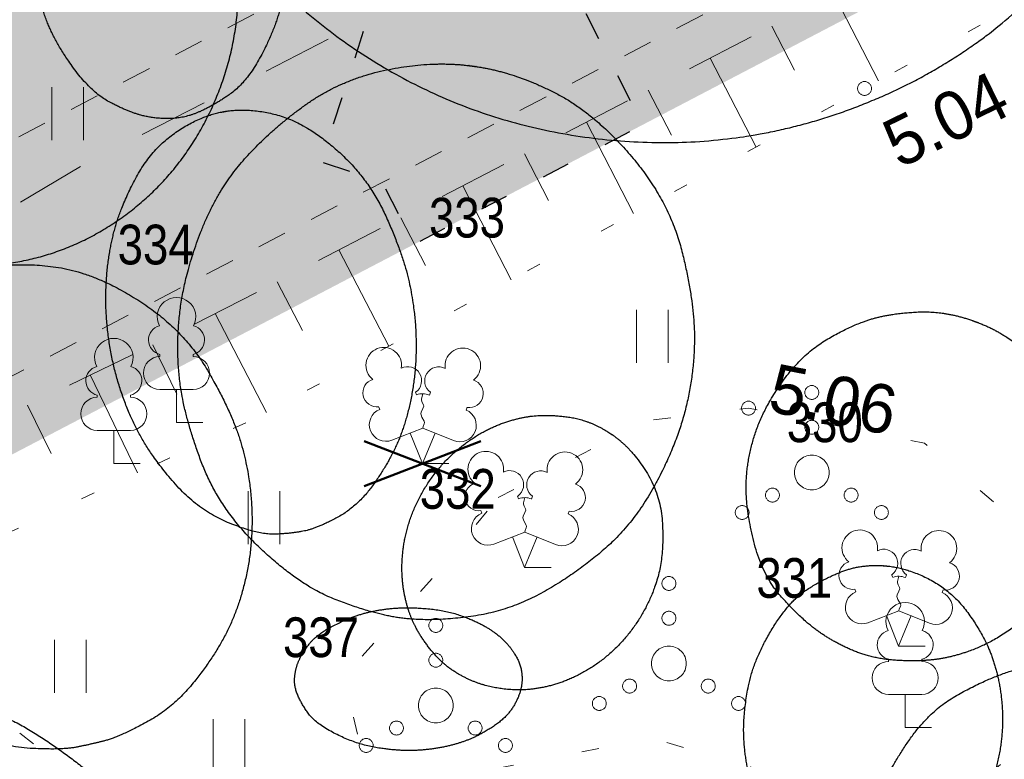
# Model space of a CAD drawing. Header units: metres. Extents: x 538891 to 1080079, y 6588829 to 13178720.
# Tile 404 of 656: x 539953 to 539967, y 6589124 to 6589135. Entities that reach past the tile are written whole.
import ezdxf

# ---------------------------------------------------------------- set-up
doc = ezdxf.new("R2010")
doc.units = ezdxf.units.M
doc.header["$LTSCALE"] = 0.4
for name, pattern in [('Kaitsepiire', [2.5, 1, -1.5]), ('KOLVIK', [3.125, 0.625, -2.5]), ('KRUUSKILL', [5, 2.5, -2.5]), ('NOLVAALL', [3, 0.5, -2.5]), ('VW-01 Short Dashed', [2.116125, 1.058062, -1.058062])]:
    doc.linetypes.add(name, pattern=pattern)
for name, color, linetype in [('DENDRO', 7, 'Continuous'), ('GEO', 7, 'Continuous'), ('KINO_PINNAKATTED 2', 7, 'Continuous'), ('KINO_TAIMESTIK', 7, 'Continuous'), ('KINO_VÄIKEEHITISED', 7, 'Continuous'), ('TEED. LIIKLUS JA TEERAJATISED', 7, 'Continuous')]:
    doc.layers.add(name, color=color, linetype=linetype)
doc.styles.add('Arial Narrow', font='ARIALN.TTF')
doc.styles.add('HK Explorer Book', font='txt')

# ---------------------------------------------------------------- blocks, each defined once
blk = doc.blocks.new('Landscape Area-221')
at = {"linetype": 'Continuous', "lineweight": 0}
blk.add_hatch(color=254, dxfattribs=at).paths.add_polyline_path([(0, 0), (-0.273, 0.522), (-0.882, 0.668), (-131.852, -67.839), (-131.389, -68.725), (0, 0)])
blk = doc.blocks.new('likvid')
at = {"color": 12, "linetype": 'Continuous', "lineweight": 50, "true_color": 0xcc0000}
for p, q in [((-0.84, 0.324), (0.84, -0.324)), ((0.84, 0.324), (-0.84, -0.324))]:
    blk.add_line(p, q, dxfattribs=at)
blk = doc.blocks.new('LEHTP1')
at = {"color": 252, "linetype": 'Continuous', "lineweight": 9, "true_color": 0x888888}
for p, q in [((-0.48, 1.96), (-0.48, 1.9)), ((0.48, 1.96), (0.48, 1.9)), ((0.48, 0.95), (-0.48, 0.95)), ((0, 0), (0, 0.95)), ((0.76, 0), (0, 0))]:
    blk.add_line(p, q, dxfattribs=at)
for centre, radius, start, end in [((0, 3.04), 0.554, 332.5799, 207.4201), ((-0.38, 2.375), 0.425, 105.2441, 257.079), ((0.38, 2.375), 0.425, 282.921, 74.7559), ((-0.475, 1.425), 0.475, 90, 270), ((0.475, 1.425), 0.475, 270, 90)]:
    blk.add_arc(centre, radius, start, end, dxfattribs=at)
blk = doc.blocks.new('LEHTP2')
at = {"color": 252, "linetype": 'Continuous', "lineweight": 9, "true_color": 0x888888}
for p, q in [((-0.17, 1.98), (-0.2, 2.05)), ((0.2, 1.97), (0.23, 2.05)), ((-1.23, 1.56), (-1.26, 1.64)), ((1.25, 1.54), (1.28, 1.62)), ((-0.88, 0.67), (0.01, 1.02)), ((0, 0), (-0.35, 0.88)), ((0, 0), (0.36, 0.88)), ((0.01, 1.02), (0.89, 0.66)), ((0.76, 0), (0, 0))]:
    blk.add_line(p, q, dxfattribs=at)
at = {"color": 252, "linetype": 'Continuous', "lineweight": 9, "true_color": 0x888888, "flags": 128}
blk.add_lwpolyline([(0.01, 2.01), (-0.03, 1.86), (-0.03, 1.82), (-0.01, 1.76), (0.03, 1.69), (0.04, 1.65), (0.01, 1.58), (-0.04, 1.48), (-0.05, 1.43), (-0.04, 1.4), (-0.02, 1.34), (0.05, 1.22), (0.06, 1.18), (0.05, 1.14), (0.02, 1.07), (0.01, 1.02)], dxfattribs=at)
at = {"color": 252, "linetype": 'Continuous', "lineweight": 9, "true_color": 0x888888}
for centre, radius, start, end in [((-1.114, 2.828), 0.512, 111.5027, 232.5173), ((-1.114, 2.828), 0.512, 350.4856, 111.5002), ((1.158, 2.811), 0.512, 67.6168, 188.6314), ((1.158, 2.811), 0.512, 306.5997, 67.6143), ((-0.429, 2.384), 0.403, 305.1345, 116.705), ((0.465, 2.377), 0.403, 62.412, 233.9825), ((-1.312, 2.036), 0.403, 106.2979, 277.8684), ((1.344, 2.015), 0.403, 261.2486, 72.8191), ((0.008, 1.535), 0.475, 66.7655, 111.5015), ((-1.053, 1.117), 0.475, 111.5014, 291.5004), ((1.07, 1.101), 0.475, 247.6166, 67.6155)]:
    blk.add_arc(centre, radius, start, end, dxfattribs=at)
blk = doc.blocks.new('VQSA')
at = {"color": 7, "linetype": 'Continuous', "lineweight": 9, "flags": 128}
for points in [[(0.2, 2.3), (0.199, 2.28), (0.196, 2.261), (0.191, 2.242), (0.185, 2.223), (0.176, 2.206), (0.166, 2.189), (0.155, 2.173), (0.141, 2.159), (0.127, 2.145), (0.111, 2.134), (0.094, 2.124), (0.077, 2.115), (0.058, 2.109), (0.039, 2.104), (0.02, 2.101), (0, 2.1), (-0.02, 2.101), (-0.039, 2.104), (-0.058, 2.109), (-0.077, 2.115), (-0.094, 2.124), (-0.111, 2.134), (-0.127, 2.145), (-0.141, 2.159), (-0.155, 2.173), (-0.166, 2.189), (-0.176, 2.206), (-0.185, 2.223), (-0.191, 2.242), (-0.196, 2.261), (-0.199, 2.28), (-0.2, 2.3), (-0.199, 2.32), (-0.196, 2.339), (-0.191, 2.358), (-0.185, 2.377), (-0.176, 2.394), (-0.166, 2.411), (-0.155, 2.427), (-0.141, 2.441), (-0.127, 2.455), (-0.111, 2.466), (-0.094, 2.476), (-0.077, 2.485), (-0.058, 2.491), (-0.039, 2.496), (-0.02, 2.499), (0, 2.5), (0.02, 2.499), (0.039, 2.496), (0.058, 2.491), (0.077, 2.485), (0.094, 2.476), (0.111, 2.466), (0.127, 2.455), (0.141, 2.441), (0.155, 2.427), (0.166, 2.411), (0.176, 2.394), (0.185, 2.377), (0.191, 2.358), (0.196, 2.339), (0.199, 2.32)], [(0.2, 1.3), (0.199, 1.28), (0.196, 1.261), (0.191, 1.242), (0.185, 1.223), (0.176, 1.206), (0.166, 1.189), (0.155, 1.173), (0.141, 1.159), (0.127, 1.145), (0.111, 1.134), (0.094, 1.124), (0.077, 1.115), (0.058, 1.109), (0.039, 1.104), (0.02, 1.101), (0, 1.1), (-0.02, 1.101), (-0.039, 1.104), (-0.058, 1.109), (-0.077, 1.115), (-0.094, 1.124), (-0.111, 1.134), (-0.127, 1.145), (-0.141, 1.159), (-0.155, 1.173), (-0.166, 1.189), (-0.176, 1.206), (-0.185, 1.223), (-0.191, 1.242), (-0.196, 1.261), (-0.199, 1.28), (-0.2, 1.3), (-0.199, 1.32), (-0.196, 1.339), (-0.191, 1.358), (-0.185, 1.377), (-0.176, 1.394), (-0.166, 1.411), (-0.155, 1.427), (-0.141, 1.441), (-0.127, 1.455), (-0.111, 1.466), (-0.094, 1.476), (-0.077, 1.485), (-0.058, 1.491), (-0.039, 1.496), (-0.02, 1.499), (0, 1.5), (0.02, 1.499), (0.039, 1.496), (0.058, 1.491), (0.077, 1.485), (0.094, 1.476), (0.111, 1.466), (0.127, 1.455), (0.141, 1.441), (0.155, 1.427), (0.166, 1.411), (0.176, 1.394), (0.185, 1.377), (0.191, 1.358), (0.196, 1.339), (0.199, 1.32)], [(0.5, 0), (0.498, -0.049), (0.49, -0.098), (0.478, -0.145), (0.462, -0.191), (0.441, -0.236), (0.416, -0.278), (0.387, -0.317), (0.354, -0.354), (0.317, -0.387), (0.278, -0.416), (0.236, -0.441), (0.191, -0.462), (0.145, -0.478), (0.098, -0.49), (0.049, -0.498), (0, -0.5), (-0.049, -0.498), (-0.098, -0.49), (-0.145, -0.478), (-0.191, -0.462), (-0.236, -0.441), (-0.278, -0.416), (-0.317, -0.387), (-0.354, -0.354), (-0.387, -0.317), (-0.416, -0.278), (-0.441, -0.236), (-0.462, -0.191), (-0.478, -0.145), (-0.49, -0.098), (-0.498, -0.049), (-0.5, 0), (-0.498, 0.049), (-0.49, 0.098), (-0.478, 0.145), (-0.462, 0.191), (-0.441, 0.236), (-0.416, 0.278), (-0.387, 0.317), (-0.354, 0.354), (-0.317, 0.387), (-0.278, 0.416), (-0.236, 0.441), (-0.191, 0.462), (-0.145, 0.478), (-0.098, 0.49), (-0.049, 0.498), (0, 0.5), (0.049, 0.498), (0.098, 0.49), (0.145, 0.478), (0.191, 0.462), (0.236, 0.441), (0.278, 0.416), (0.317, 0.387), (0.354, 0.354), (0.387, 0.317), (0.416, 0.278), (0.441, 0.236), (0.462, 0.191), (0.478, 0.145), (0.49, 0.098), (0.498, 0.049)], [(-0.93, -0.65), (-0.931, -0.67), (-0.934, -0.689), (-0.939, -0.708), (-0.945, -0.727), (-0.954, -0.744), (-0.964, -0.761), (-0.975, -0.777), (-0.989, -0.791), (-1.003, -0.805), (-1.019, -0.816), (-1.036, -0.826), (-1.053, -0.835), (-1.072, -0.841), (-1.091, -0.846), (-1.11, -0.849), (-1.13, -0.85), (-1.15, -0.849), (-1.169, -0.846), (-1.188, -0.841), (-1.207, -0.835), (-1.224, -0.826), (-1.241, -0.816), (-1.257, -0.805), (-1.271, -0.791), (-1.285, -0.777), (-1.296, -0.761), (-1.306, -0.744), (-1.315, -0.727), (-1.321, -0.708), (-1.326, -0.689), (-1.329, -0.67), (-1.33, -0.65), (-1.329, -0.63), (-1.326, -0.611), (-1.321, -0.592), (-1.315, -0.573), (-1.306, -0.556), (-1.296, -0.539), (-1.285, -0.523), (-1.271, -0.509), (-1.257, -0.495), (-1.241, -0.484), (-1.224, -0.474), (-1.207, -0.465), (-1.188, -0.459), (-1.169, -0.454), (-1.15, -0.451), (-1.13, -0.45), (-1.11, -0.451), (-1.091, -0.454), (-1.072, -0.459), (-1.053, -0.465), (-1.036, -0.474), (-1.019, -0.484), (-1.003, -0.495), (-0.989, -0.509), (-0.975, -0.523), (-0.964, -0.539), (-0.954, -0.556), (-0.945, -0.573), (-0.939, -0.592), (-0.934, -0.611), (-0.931, -0.63)], [(1.33, -0.65), (1.329, -0.67), (1.326, -0.689), (1.321, -0.708), (1.315, -0.727), (1.306, -0.744), (1.296, -0.761), (1.285, -0.777), (1.271, -0.791), (1.257, -0.805), (1.241, -0.816), (1.224, -0.826), (1.207, -0.835), (1.188, -0.841), (1.169, -0.846), (1.15, -0.849), (1.13, -0.85), (1.11, -0.849), (1.091, -0.846), (1.072, -0.841), (1.053, -0.835), (1.036, -0.826), (1.019, -0.816), (1.003, -0.805), (0.989, -0.791), (0.975, -0.777), (0.964, -0.761), (0.954, -0.744), (0.945, -0.727), (0.939, -0.708), (0.934, -0.689), (0.931, -0.67), (0.93, -0.65), (0.931, -0.63), (0.934, -0.611), (0.939, -0.592), (0.945, -0.573), (0.954, -0.556), (0.964, -0.539), (0.975, -0.523), (0.989, -0.509), (1.003, -0.495), (1.019, -0.484), (1.036, -0.474), (1.053, -0.465), (1.072, -0.459), (1.091, -0.454), (1.11, -0.451), (1.13, -0.45), (1.15, -0.451), (1.169, -0.454), (1.188, -0.459), (1.207, -0.465), (1.224, -0.474), (1.241, -0.484), (1.257, -0.495), (1.271, -0.509), (1.285, -0.523), (1.296, -0.539), (1.306, -0.556), (1.315, -0.573), (1.321, -0.592), (1.326, -0.611), (1.329, -0.63)], [(-1.8, -1.15), (-1.801, -1.17), (-1.804, -1.189), (-1.809, -1.208), (-1.815, -1.227), (-1.824, -1.244), (-1.834, -1.261), (-1.845, -1.277), (-1.859, -1.291), (-1.873, -1.305), (-1.889, -1.316), (-1.906, -1.326), (-1.923, -1.335), (-1.942, -1.341), (-1.961, -1.346), (-1.98, -1.349), (-2, -1.35), (-2.02, -1.349), (-2.039, -1.346), (-2.058, -1.341), (-2.077, -1.335), (-2.094, -1.326), (-2.111, -1.316), (-2.127, -1.305), (-2.141, -1.291), (-2.155, -1.277), (-2.166, -1.261), (-2.176, -1.244), (-2.185, -1.227), (-2.191, -1.208), (-2.196, -1.189), (-2.199, -1.17), (-2.2, -1.15), (-2.199, -1.13), (-2.196, -1.111), (-2.191, -1.092), (-2.185, -1.073), (-2.176, -1.056), (-2.166, -1.039), (-2.155, -1.023), (-2.141, -1.009), (-2.127, -0.995), (-2.111, -0.984), (-2.094, -0.974), (-2.077, -0.965), (-2.058, -0.959), (-2.039, -0.954), (-2.02, -0.951), (-2, -0.95), (-1.98, -0.951), (-1.961, -0.954), (-1.942, -0.959), (-1.923, -0.965), (-1.906, -0.974), (-1.889, -0.984), (-1.873, -0.995), (-1.859, -1.009), (-1.845, -1.023), (-1.834, -1.039), (-1.824, -1.056), (-1.815, -1.073), (-1.809, -1.092), (-1.804, -1.111), (-1.801, -1.13)], [(2.2, -1.15), (2.199, -1.17), (2.196, -1.189), (2.191, -1.208), (2.185, -1.227), (2.176, -1.244), (2.166, -1.261), (2.155, -1.277), (2.141, -1.291), (2.127, -1.305), (2.111, -1.316), (2.094, -1.326), (2.077, -1.335), (2.058, -1.341), (2.039, -1.346), (2.02, -1.349), (2, -1.35), (1.98, -1.349), (1.961, -1.346), (1.942, -1.341), (1.923, -1.335), (1.906, -1.326), (1.889, -1.316), (1.873, -1.305), (1.859, -1.291), (1.845, -1.277), (1.834, -1.261), (1.824, -1.244), (1.815, -1.227), (1.809, -1.208), (1.804, -1.189), (1.801, -1.17), (1.8, -1.15), (1.801, -1.13), (1.804, -1.111), (1.809, -1.092), (1.815, -1.073), (1.824, -1.056), (1.834, -1.039), (1.845, -1.023), (1.859, -1.009), (1.873, -0.995), (1.889, -0.984), (1.906, -0.974), (1.923, -0.965), (1.942, -0.959), (1.961, -0.954), (1.98, -0.951), (2, -0.95), (2.02, -0.951), (2.039, -0.954), (2.058, -0.959), (2.077, -0.965), (2.094, -0.974), (2.111, -0.984), (2.127, -0.995), (2.141, -1.009), (2.155, -1.023), (2.166, -1.039), (2.176, -1.056), (2.185, -1.073), (2.191, -1.092), (2.196, -1.111), (2.199, -1.13)]]:
    blk.add_lwpolyline(points, close=True, dxfattribs=at)
blk = doc.blocks.new('HEIN')
at = {"color": 7, "linetype": 'Continuous', "lineweight": 9}
for p, q in [((-0.455, 0.761), (-0.455, -0.761)), ((0.455, 0.761), (0.455, -0.761))]:
    blk.add_line(p, q, dxfattribs=at)

msp = doc.modelspace()

# ---------------------------------------------------------------- hatches: boundary and pattern name
at = {"layer": 'KINO_PINNAKATTED 2', "linetype": 'Continuous', "lineweight": 0, "true_color": 0xdbccc4}
h = msp.add_hatch(color=254, dxfattribs=at)
h.paths.add_polyline_path([(539967.0537, 6589211.4088), (539962.2785, 6589208.9716), (539960.1138, 6589213.2128), (539960.1574, 6589213.3473), (539960.4697, 6589214.5825), (539957.6024, 6589213.1153), (539951.9214, 6589190.9537), (539951.9214, 6589190.9537), (539948.0999, 6589176.047), (539935.7422, 6589169.7397), (539935.7422, 6589169.7397), (539931.3068, 6589167.532), (539932.6288, 6589165.0519), (539947.1922, 6589172.4705), (539943.3726, 6589157.5796), (539932.7799, 6589152.1729), (539934.035, 6589149.7139), (539942.3482, 6589153.957), (539934.5152, 6589123.4149), (539912.8264, 6589112.0702), (539902.6168, 6589132.0734), (539901.5693, 6589131.5387), (539911.7845, 6589111.5252), (539898.8503, 6589104.7597), (539879.4769, 6589142.717), (539891.922, 6589149.0906), (539891.1946, 6589148.7193), (539890.5899, 6589149.9039), (539891.7748, 6589150.5087), (539892.3792, 6589149.3247), (539892.4679, 6589149.3701), (539900.9646, 6589132.7233), (539902.0122, 6589133.258), (539902.3164, 6589132.662), (539901.9667, 6589133.3471), (539932.6722, 6589149.0192), (539928.1215, 6589157.9349), (539933.2164, 6589160.5354), (539929.3159, 6589168.1774), (539930.6785, 6589168.8729), (539933.7737, 6589170.4527), (539926.6682, 6589184.3741), (539923.5728, 6589182.7942), (539928.7283, 6589172.6939), (539930.0284, 6589170.1466), (539925.2524, 6589167.7089), (539925.2978, 6589167.6198), (539920.4324, 6589165.1365), (539920.4324, 6589165.1365), (539917.2482, 6589163.5113), (539916.6628, 6589164.6579), (539910.3833, 6589161.4528), (539910.9686, 6589160.3061), (539904.5105, 6589157.0099), (539903.9258, 6589158.1569), (539894.1454, 6589153.165), (539890.8302, 6589159.6604), (539887.9627, 6589158.1968), (539891.8632, 6589150.5547), (539878.8635, 6589143.9188), (539875.59, 6589150.3324), (539874.692, 6589149.874), (539858.3249, 6589181.7138), (539870.9536, 6589188.1594), (539870.3464, 6589189.3428), (539856.8347, 6589182.4464), (539846.4252, 6589202.8212), (539859.9462, 6589209.7224), (539859.2512, 6589211.084), (539845.7366, 6589204.1706), (539823.2475, 6589248.2518), (539838.1247, 6589255.8451), (539859.9649, 6589213.0517), (539861.0759, 6589213.6249), (539839.2375, 6589256.4112), (539853.9616, 6589263.9128), (539860.1934, 6589251.703), (539861.4209, 6589252.3295), (539855.9412, 6589263.0656), (539918.3983, 6589294.9445), (539917.4891, 6589296.7252), (539909.8614, 6589292.8329), (539911.2717, 6589298.5181), (539909.7981, 6589298.5207), (539908.1735, 6589291.9714), (539857.1265, 6589265.917), (539856.3685, 6589267.4022), (539809.1504, 6589243.3021), (539810.0597, 6589241.5207), (539814.0524, 6589243.5586), (539825.8172, 6589238.7979), (539856.3911, 6589178.8962), (539857.2889, 6589179.3545), (539874.2092, 6589146.4386), (539875.0979, 6589146.8972), (539897.078, 6589103.8327), (539883.238, 6589096.5935), (539884.6809, 6589093.9634), (539900.4644, 6589102.1187), (540015.6515, 6589162.4696), (540002.6107, 6589165.5585), (540005.2683, 6589160.4235), (539958.3253, 6589135.8241), (539947.6806, 6589156.6795), (539959.0325, 6589162.4735), (539960.5288, 6589163.2373), (539960.5288, 6589163.2373), (539971.4851, 6589168.8293), (539973.2657, 6589169.7382), (539973.2657, 6589169.7382), (539984.2214, 6589175.33), (539986.0026, 6589176.2391), (539986.0026, 6589176.2391), (539994.7645, 6589180.7112), (539993.5098, 6589183.1695), (539975.9966, 6589174.2307), (539970.7504, 6589184.5092), (539988.2636, 6589193.448), (539987.659, 6589194.6326), (539971.4642, 6589186.3667), (539965.6133, 6589197.83), (539964.3841, 6589197.2024), (539970.2348, 6589185.7393), (539951.0404, 6589175.9424), (539950.7342, 6589176.5425), (539954.7971, 6589192.1738), (539954.8709, 6589192.4591), (539981.7628, 6589206.1848), (539981.1581, 6589207.3694), (539974.7897, 6589204.1189), (539972.1882, 6589209.213), (539970.5972, 6589208.401), (539969.297, 6589210.9484), (539967.7049, 6589210.1357)])
h.paths.add_polyline_path([(539908.4323, 6589141.4636), (539909.778, 6589138.8272), (539914.6437, 6589141.3106), (539913.2977, 6589143.9469)])
h.paths.add_polyline_path([(539968.1067, 6589205.6366), (539966.1583, 6589209.455), (539962.8831, 6589207.787), (539963.5332, 6589206.5133), (539960.349, 6589204.8881), (539963.6449, 6589198.4306), (539966.9182, 6589200.1013), (539973.2866, 6589203.3517), (539971.2909, 6589207.2619)])
h.paths.add_polyline_path([(539924.9602, 6589164.3488), (539921.6869, 6589162.6781), (539923.0325, 6589160.0417), (539926.3058, 6589161.7123)])
h.paths.add_polyline_path([(539901.8161, 6589134.7634), (539906.6828, 6589137.2474), (539904.037, 6589142.4312), (539899.1702, 6589139.9472)])
h.paths.add_polyline_path([(539974.8125, 6589173.6264), (539969.5659, 6589183.9046), (539951.6451, 6589174.7578), (539956.8912, 6589164.4793)])
h.paths.add_polyline_path([(539946.7091, 6589161.0569), (539946.6885, 6589160.8773), (539947.3386, 6589159.6036), (539955.3882, 6589163.7122), (539950.7933, 6589172.7176), (539949.6034, 6589172.1103), (539949.5452, 6589171.9683)])
h.paths.add_polyline_path([(539917.2687, 6589155.6066), (539918.6143, 6589152.9702), (539925.0718, 6589156.2661), (539923.7262, 6589158.9025)])
h.paths.add_polyline_path([(539905.1819, 6589147.832), (539906.5275, 6589145.1955), (539912.985, 6589148.4915), (539911.6394, 6589151.1279)])
h.paths.add_polyline_path([(539910.2956, 6589153.5407), (539913.5689, 6589155.2114), (539912.2233, 6589157.8478), (539908.95, 6589156.1771)])
h.paths.add_polyline_path([(539815.7403, 6589244.4201), (539824.8186, 6589240.7544), (539821.4581, 6589247.3385)])
h.paths.add_polyline_path([(539953.3771, 6589140.0196), (539945.4996, 6589155.4534), (539945.3405, 6589155.3728), (539937.5517, 6589125.0032), (539956.0917, 6589134.7009)])
h.paths.add_polyline_path([(539899.4864, 6589151.3469), (539896.2131, 6589149.6762), (539897.5587, 6589147.0398), (539900.832, 6589148.7105)])
h.paths.add_polyline_path([(539920.5185, 6589149.2378), (539921.8648, 6589146.6018), (539921.8648, 6589146.6018), (539922.5149, 6589145.3281), (539928.9724, 6589148.624), (539928.2768, 6589149.9868), (539926.6843, 6589149.1739), (539926.0339, 6589150.4475), (539924.4425, 6589149.6352), (539923.1423, 6589152.1826), (539919.869, 6589150.5119), (539920.5191, 6589149.2382)])

# ---------------------------------------------------------------- linework, layer by layer
at = {"layer": 'DENDRO', "color": 82, "linetype": 'Continuous', "lineweight": 25, "true_color": 0x33cc00}
for points in [[(539964.8659, 6589133.3941), (539963.0303, 6589132.6111), (539959.0059, 6589133.0041), (539955.7069, 6589135.2507), (539954.0172, 6589138.749), (539954.3895, 6589142.5615), (539956.7241, 6589145.6668), (539960.3954, 6589147.2328), (539964.4197, 6589146.8398), (539967.7188, 6589144.5932), (539969.4085, 6589141.0949), (539969.0362, 6589137.2823), (539966.7016, 6589134.177), (539964.8659, 6589133.3941)], [(539948.655, 6589132.8455), (539948.0906, 6589133.7562), (539947.9735, 6589135.9235), (539948.8996, 6589137.8559), (539950.6207, 6589139.0356), (539952.6756, 6589139.1466), (539954.5138, 6589138.1591), (539955.6426, 6589136.3376), (539955.7596, 6589134.1703), (539954.8335, 6589132.2379), (539953.1124, 6589131.0582), (539951.0575, 6589130.9472), (539949.2194, 6589131.9347), (539948.655, 6589132.8455)]]:
    msp.add_open_spline(points, degree=2, dxfattribs=at)
at = {"layer": 'DENDRO', "color": 25, "linetype": 'Continuous', "lineweight": 25, "true_color": 0x995f4c}
for points, knots in [([(539954.3898, 6589138.1062), (539954.3746, 6589138.1051), (539954.3593, 6589138.104), (539954.0737, 6589138.0797), (539953.4657, 6589137.7448), (539953.0483, 6589137.1402), (539952.8351, 6589136.6107), (539952.7229, 6589135.9834), (539952.7378, 6589135.3126), (539952.8817, 6589134.6691), (539953.1302, 6589134.1154), (539953.6104, 6589133.4788), (539954.1119, 6589133.2138), (539954.4945, 6589133.1097), (539954.9262, 6589133.1144), (539955.36, 6589133.3024), (539955.8246, 6589133.6344), (539956.2041, 6589134.3354), (539956.3712, 6589134.9193), (539956.4219, 6589135.5765), (539956.3409, 6589136.2425), (539956.1403, 6589136.8475), (539955.8541, 6589137.3407), (539955.3503, 6589137.8761), (539954.7059, 6589138.1216), (539954.4203, 6589138.1084), (539954.4051, 6589138.1073), (539954.3898, 6589138.1062)], [0, 0, 0, 0.0024127, 0.0024127, 0.0476476, 0.0928825, 0.1381174, 0.1833523, 0.2285872, 0.2738221, 0.3190571, 0.364292, 0.4095269, 0.4547618, 0.4999967, 0.5452316, 0.5904666, 0.6357015, 0.6809364, 0.7261713, 0.7714062, 0.8166411, 0.861876, 0.907111, 0.9523459, 0.9975808, 0.9975808, 1, 1, 1]), ([(539959.7811, 6589125.0569), (539959.7811, 6589125.0657), (539959.7811, 6589125.0746), (539959.7786, 6589125.2408), (539959.6213, 6589125.512), (539959.4382, 6589125.6972), (539959.1659, 6589125.87), (539958.7103, 6589126.0433), (539958.149, 6589126.0932), (539957.7012, 6589126.0537), (539957.3025, 6589125.9441), (539956.8288, 6589125.7001), (539956.6157, 6589125.4203), (539956.5236, 6589125.2015), (539956.5048, 6589124.953), (539956.6154, 6589124.6933), (539956.8264, 6589124.4101), (539957.3854, 6589124.1271), (539957.9224, 6589124.0305), (539958.3768, 6589124.0306), (539958.8055, 6589124.1073), (539959.1662, 6589124.2443), (539959.5706, 6589124.5093), (539959.7763, 6589124.8735), (539959.7811, 6589125.0392), (539959.7811, 6589125.048), (539959.7811, 6589125.0569)], [0, 0, 0, 0.0025218, 0.0025218, 0.0499003, 0.0972788, 0.1446573, 0.1920359, 0.2394144, 0.2867929, 0.3341714, 0.3815499, 0.4289285, 0.476307, 0.5236855, 0.571064, 0.6184426, 0.6658211, 0.7131996, 0.7605781, 0.8079567, 0.8553352, 0.9027137, 0.9500922, 0.9974707, 0.9974707, 1, 1, 1])]:
    msp.add_open_spline(points, degree=2, knots=knots, dxfattribs=at)
at = {"layer": 'DENDRO', "color": 30, "linetype": 'Continuous', "lineweight": 25, "true_color": 0xff7f00}
for points, knots in [([(539959.0697, 6589133.867), (539959.0401, 6589133.8709), (539959.0105, 6589133.8749), (539958.4552, 6589133.9417), (539957.1854, 6589133.6757), (539956.1734, 6589132.9568), (539955.4059, 6589132.0926), (539954.9411, 6589130.9056), (539954.8054, 6589129.8749), (539954.9168, 6589128.8637), (539955.4266, 6589127.5056), (539956.5593, 6589126.4208), (539957.5395, 6589126.0218), (539958.3673, 6589125.8747), (539959.569, 6589126.0173), (539960.5889, 6589126.5891), (539961.4077, 6589127.3224), (539961.9948, 6589128.4163), (539962.2522, 6589129.4179), (539962.2628, 6589130.4517), (539961.9041, 6589131.9142), (539960.8293, 6589133.1899), (539959.6806, 6589133.7754), (539959.129, 6589133.8592), (539959.0994, 6589133.8631), (539959.0697, 6589133.867)], [0, 0, 0, 0.0026576, 0.0026576, 0.0523915, 0.1021254, 0.1518593, 0.2015932, 0.2513271, 0.301061, 0.350795, 0.4005289, 0.4502628, 0.4999967, 0.5497306, 0.5994645, 0.6491984, 0.6989323, 0.7486662, 0.7984001, 0.848134, 0.8978679, 0.9476018, 0.9973357, 0.9973357, 1, 1, 1]), ([(539955.5128, 6589133.2147), (539955.4947, 6589133.2116), (539955.4767, 6589133.2085), (539955.1388, 6589133.1457), (539954.4543, 6589132.6664), (539954.0301, 6589131.8799), (539953.8407, 6589131.2087), (539953.7836, 6589130.4297), (539953.8836, 6589129.6124), (539954.1341, 6589128.8433), (539954.4986, 6589128.196), (539955.15, 6589127.4723), (539955.9924, 6589127.1298), (539956.4773, 6589127.1489), (539956.8449, 6589127.2256), (539957.4347, 6589127.5481), (539957.8999, 6589128.2196), (539958.1401, 6589128.8204), (539958.2679, 6589129.5527), (539958.2479, 6589130.3611), (539958.0696, 6589131.1649), (539957.5827, 6589132.2476), (539956.6873, 6589133.0449), (539955.8881, 6589133.27), (539955.5489, 6589133.2208), (539955.5309, 6589133.2177), (539955.5128, 6589133.2147)], [0, 0, 0, 0.002527, 0.002527, 0.049905, 0.0972831, 0.1446611, 0.1920392, 0.2394173, 0.2867953, 0.3341734, 0.3815514, 0.4289295, 0.4763076, 0.5236856, 0.5710637, 0.6184417, 0.6658198, 0.7131979, 0.7605759, 0.807954, 0.855332, 0.9027101, 0.9500882, 0.9974662, 0.9974662, 1, 1, 1]), ([(539952.0295, 6589130.9503), (539952.0044, 6589130.9446), (539951.9794, 6589130.939), (539951.5115, 6589130.8275), (539950.5698, 6589130.1967), (539949.995, 6589129.2432), (539949.7439, 6589128.4496), (539949.6785, 6589127.5475), (539949.8319, 6589126.6196), (539950.1934, 6589125.7646), (539950.9921, 6589124.71), (539952.243, 6589124.0882), (539953.161, 6589124.0368), (539953.5753, 6589124.1166), (539953.9853, 6589124.2208), (539954.7981, 6589124.66), (539955.432, 6589125.4861), (539955.7547, 6589126.2048), (539955.9192, 6589127.0608), (539955.8769, 6589127.9882), (539955.6152, 6589128.8917), (539954.92, 6589130.0796), (539953.6628, 6589130.8918), (539952.5494, 6589131.0576), (539952.0795, 6589130.9616), (539952.0545, 6589130.9559), (539952.0295, 6589130.9503)], [0, 0, 0, 0.002527, 0.002527, 0.0499051, 0.0972831, 0.1446612, 0.1920392, 0.2394172, 0.2867953, 0.3341733, 0.3815514, 0.4289294, 0.4763075, 0.5236855, 0.5710636, 0.6184416, 0.6658196, 0.7131977, 0.7605757, 0.8079538, 0.8553318, 0.9027099, 0.9500879, 0.9974659, 0.9974659, 1, 1, 1])]:
    msp.add_open_spline(points, degree=2, knots=knots, dxfattribs=at)
at = {"layer": 'DENDRO', "color": 82, "linetype": 'Continuous', "lineweight": 25, "true_color": 0x33cc00}
for points, knots in [([(539966.2932, 6589130.1943), (539966.272, 6589130.2019), (539966.2508, 6589130.2096), (539965.8494, 6589130.3503), (539965.0948, 6589130.3157), (539964.5389, 6589130.1569), (539963.8255, 6589129.7448), (539963.2787, 6589129.0026), (539963.0237, 6589128.2927), (539962.9818, 6589127.5586), (539963.2282, 6589126.5516), (539963.7713, 6589125.9386), (539964.2425, 6589125.5905), (539964.8303, 6589125.3441), (539965.5273, 6589125.3064), (539966.0606, 6589125.3942), (539966.6277, 6589125.6338), (539967.3131, 6589126.164), (539967.7566, 6589126.9926), (539967.9056, 6589127.727), (539967.846, 6589128.4377), (539967.4879, 6589129.3558), (539966.7315, 6589130.0282), (539966.3356, 6589130.1791), (539966.3144, 6589130.1867), (539966.2932, 6589130.1943)], [0, 0, 0, 0.0026347, 0.0026347, 0.0523707, 0.1021067, 0.1518427, 0.2015787, 0.2513147, 0.3010507, 0.3507867, 0.4005227, 0.4502587, 0.4999947, 0.5497307, 0.5994667, 0.6492027, 0.6989387, 0.7486747, 0.7984107, 0.8481467, 0.8978827, 0.9476187, 0.9973547, 0.9973547, 1, 1, 1]), ([(539961.0481, 6589128.5869), (539961.0336, 6589128.5964), (539961.0191, 6589128.6059), (539960.7425, 6589128.783), (539960.15, 6589128.8639), (539959.6846, 6589128.8083), (539959.1818, 6589128.6071), (539958.7025, 6589128.2421), (539958.3209, 6589127.7355), (539958.095, 6589127.1546), (539958.0388, 6589126.5831), (539958.1234, 6589126.0855), (539958.3004, 6589125.691), (539958.6358, 6589125.2675), (539959.063, 6589125.0136), (539959.5093, 6589124.9027), (539959.9421, 6589124.9002), (539960.4321, 6589125.0243), (539960.932, 6589125.3071), (539961.3717, 6589125.749), (539961.6804, 6589126.3031), (539961.8201, 6589126.8893), (539961.7747, 6589127.7062), (539961.3474, 6589128.3839), (539961.0772, 6589128.568), (539961.0627, 6589128.5775), (539961.0481, 6589128.5869)], [0, 0, 0, 0.0025027, 0.0025027, 0.0498828, 0.097263, 0.1446431, 0.1920233, 0.2394034, 0.2867836, 0.3341638, 0.3815439, 0.4289241, 0.4763042, 0.5236844, 0.5710645, 0.6184447, 0.6658248, 0.713205, 0.7605852, 0.8079653, 0.8553455, 0.9027256, 0.9501058, 0.9974859, 0.9974859, 1, 1, 1]), ([(539964.9985, 6589126.6841), (539964.9826, 6589126.6854), (539964.9666, 6589126.6866), (539964.6665, 6589126.7062), (539964.1604, 6589126.5245), (539963.6162, 6589126.1827), (539963.1044, 6589125.3282), (539962.9543, 6589124.5527), (539962.9776, 6589123.923), (539963.1326, 6589123.352), (539963.3837, 6589122.8875), (539963.847, 6589122.3829), (539964.3869, 6589122.1631), (539964.6488, 6589122.1335), (539964.9129, 6589122.1209), (539965.4838, 6589122.2529), (539966.0152, 6589122.6854), (539966.4192, 6589123.2157), (539966.6509, 6589123.9509), (539966.6994, 6589124.5844), (539966.607, 6589125.1925), (539966.3986, 6589125.7144), (539965.9637, 6589126.3147), (539965.3288, 6589126.652), (539965.0305, 6589126.6817), (539965.0145, 6589126.6829), (539964.9985, 6589126.6841)], [0, 0, 0, 0.0025219, 0.0025219, 0.0499004, 0.0972789, 0.1446574, 0.1920359, 0.2394144, 0.2867929, 0.3341714, 0.3815499, 0.4289283, 0.4763068, 0.5236853, 0.5710638, 0.6184423, 0.6658208, 0.7131993, 0.7605778, 0.8079563, 0.8553348, 0.9027133, 0.9500918, 0.9974703, 0.9974703, 1, 1, 1]), ([(539967.5881, 6589125.2657), (539967.5647, 6589125.2664), (539967.5412, 6589125.2672), (539967.1017, 6589125.2766), (539966.3784, 6589125.0276), (539965.6083, 6589124.5799), (539964.993, 6589123.6581), (539964.7284, 6589122.91), (539964.6516, 6589122.0918), (539964.7757, 6589121.2892), (539965.241, 6589120.221), (539966.2055, 6589119.4185), (539967.0061, 6589119.1719), (539967.3909, 6589119.1476), (539967.7776, 6589119.1449), (539968.5975, 6589119.3361), (539969.3476, 6589119.8941), (539969.7977, 6589120.4301), (539970.1394, 6589121.1172), (539970.3143, 6589121.9104), (539970.2897, 6589122.7319), (539970.0733, 6589123.4955), (539969.7096, 6589124.1346), (539969.0201, 6589124.8547), (539968.0728, 6589125.2413), (539967.635, 6589125.2642), (539967.6115, 6589125.2649), (539967.5881, 6589125.2657)], [0, 0, 0, 0.0024127, 0.0024127, 0.0476476, 0.0928825, 0.1381174, 0.1833523, 0.2285872, 0.2738221, 0.319057, 0.3642919, 0.4095268, 0.4547617, 0.4999966, 0.5452315, 0.5904664, 0.6357013, 0.6809362, 0.7261711, 0.771406, 0.8166409, 0.8618758, 0.9071107, 0.9523456, 0.9975805, 0.9975805, 1, 1, 1])]:
    msp.add_open_spline(points, degree=2, knots=knots, dxfattribs=at)
at = {"layer": 'DENDRO', "color": 25, "linetype": 'Continuous', "lineweight": 25, "true_color": 0x995f4c}
msp.add_open_spline([(539946.5434, 6589123.5262), (539946.2624, 6589123.2895), (539945.6209, 6589122.912), (539945.3068, 6589122.7676), (539945.1798, 6589122.7064), (539944.9601, 6589122.6), (539944.4775, 6589122.3773), (539943.7219, 6589122.1132), (539942.6652, 6589121.9093), (539941.5553, 6589121.6383), (539940.8506, 6589121.0026), (539940.8344, 6589119.8393), (539941.2004, 6589118.4325), (539941.6412, 6589117.0787), (539941.8784, 6589115.8745), (539941.6123, 6589114.826), (539940.7472, 6589113.909), (539939.7607, 6589112.9716), (539939.1231, 6589111.8595), (539938.9174, 6589110.611), (539939.1217, 6589109.0056), (539940.1811, 6589107.285), (539941.8482, 6589106.4364), (539943.4186, 6589106.1664), (539944.9659, 6589106.3754), (539946.3596, 6589107.055), (539947.6477, 6589108.0677), (539948.8659, 6589109.2804), (539949.9962, 6589110.1958), (539950.9073, 6589110.5973), (539951.9141, 6589110.7626), (539953.419, 6589110.5537), (539954.9651, 6589109.8325), (539956.0445, 6589108.8289), (539956.8778, 6589107.7288), (539957.7526, 6589106.7209), (539958.7738, 6589105.9628), (539959.8966, 6589105.5916), (539961.0932, 6589105.7126), (539962.3161, 6589106.2164), (539963.5318, 6589106.98), (539964.5476, 6589107.934), (539965.0374, 6589109.0418), (539964.8405, 6589110.2656), (539964.3833, 6589111.5805), (539964.1277, 6589112.9668), (539963.977, 6589114.3228), (539963.5313, 6589115.4965), (539962.5994, 6589116.3977), (539961.4477, 6589117.0907), (539960.3318, 6589117.6317), (539959.3586, 6589118.1374), (539958.5961, 6589118.7602), (539958.0236, 6589119.5577), (539957.4208, 6589120.4017), (539956.5804, 6589121.1763), (539955.5649, 6589121.9452), (539954.5227, 6589122.8417), (539953.4715, 6589123.8305), (539952.2466, 6589124.6315), (539950.7165, 6589124.9979), (539949.1517, 6589124.9657), (539947.924, 6589124.6112), (539947.1257, 6589124.059), (539946.6839, 6589123.6445), (539946.5434, 6589123.5262)], degree=2, dxfattribs=at)
at = {"layer": 'GEO', "color": 8, "linetype": 'Continuous', "lineweight": 9, "true_color": 0x7d7d7d}
for p, q in [((539964.2593, 6589134.8979), (539964.9012, 6589133.6548)), ((539963.3708, 6589134.439), (539963.6966, 6589133.8081)), ((539962.4823, 6589133.9801), (539963.143, 6589132.7008)), ((539961.5938, 6589133.5212), (539961.9287, 6589132.8727)), ((539960.7053, 6589133.0623), (539961.3842, 6589131.7477)), ((539959.8168, 6589132.6035), (539960.1608, 6589131.9373)), ((539958.9283, 6589132.1446), (539959.6254, 6589130.7947)), ((539958.0398, 6589131.6857), (539958.3929, 6589131.0019)), ((539957.1513, 6589131.2268), (539957.8666, 6589129.8417)), ((539956.2628, 6589130.768), (539956.625, 6589130.0665)), ((539955.3743, 6589130.3091), (539956.1079, 6589128.8886)), ((539954.4795, 6589129.8628), (539954.8226, 6589129.1523)), ((539953.579, 6589129.428), (539954.2581, 6589128.0215)), ((539952.6785, 6589128.9931), (539953.0145, 6589128.2972))]:
    msp.add_line(p, q, dxfattribs=at)
at = {"layer": 'GEO', "color": 8, "linetype": 'KRUUSKILL', "lineweight": 9, "true_color": 0x7d7d7d, "flags": 128}
for points in [[(539879.496, 6589139.961), (539882.928, 6589133.693), (539888.231, 6589125.35), (539889.595, 6589123.389), (539894.338, 6589114.456), (539895.836, 6589111.873), (539897.585, 6589108.775), (539898.2564, 6589107.9033), (539899.272, 6589106.872), (539901.1043, 6589106.6579), (539902.769, 6589106.81), (539912.02, 6589111.182), (539920.89, 6589115.993), (539927.284, 6589118.318), (539936.21, 6589122.773), (539944.122, 6589126.88), (539953.471, 6589132.444), (539962.555, 6589137.106), (539974.924, 6589143.387), (539998.985, 6589156.488), (540006.319, 6589160.617), (540010.735, 6589163.161), (540012.7589, 6589164.6167), (540013.675, 6589166.574), (540013.194, 6589171.028), (540010.648, 6589182.83), (540007.02, 6589194.009), (540002.961, 6589204.027), (540001.866, 6589206.551), (539997.37, 6589216.086), (539992.749, 6589225.153), (539988.337, 6589234.008), (539983.312, 6589245.825), (539978.869, 6589255.495), (539974.154, 6589265.28)], [(540011.3613, 6589041.2888), (539999.483, 6589044.037), (539990.951, 6589046.294), (539987.7943, 6589047.9069), (539986.231, 6589049.936), (539984.1061, 6589052.6793), (539981.225, 6589055.25), (539977.2641, 6589058.022), (539974.211, 6589059.138), (539971.788, 6589059.12), (539966.203, 6589057.671), (539961.8283, 6589055.5089), (539959.112, 6589053.188), (539955.9635, 6589050.8433), (539953.982, 6589048.674), (539950.608, 6589044.52), (539948.3182, 6589041.5698), (539946.862, 6589038.507), (539945.0154, 6589034.422), (539944.316, 6589029.874), (539944.073, 6589029.1858), (539943.744, 6589028.809), (539940.711, 6589030.749), (539937.954, 6589032.915), (539936.298, 6589034.783), (539933.6106, 6589038.5593), (539931.528, 6589042.727), (539930.229, 6589044.808), (539927.706, 6589048.698), (539926.029, 6589051.324), (539921.171, 6589059.547), (539916.928, 6589068.562), (539912.006, 6589078.713), (539910.547, 6589081.751), (539907.786, 6589087.655), (539906.536, 6589090.686), (539903.496, 6589097.44), (539902.5, 6589099.896), (539902.2698, 6589101.4471), (539902.613, 6589102.535), (539904.397, 6589103.623), (539913.397, 6589109.076), (539921.385, 6589113.409), (539927.653, 6589116.602), (539936.873, 6589121.343), (539945.3, 6589125.43), (539954.952, 6589130.091), (539964.519, 6589135.032), (539971.392, 6589138.321), (539984.191, 6589145.409), (539995.965, 6589151.917), (540000.519, 6589154.727), (540005.726, 6589157.923), (540013.561, 6589161.983), (540015.7022, 6589162.6155), (540018.399, 6589162.651), (540019.6998, 6589162.2786), (540020.831, 6589161.601), (540022.5567, 6589160.4756), (540023.816, 6589158.665), (540029.352, 6589149.619), (540035.451, 6589138.052), (540041.461, 6589127.083), (540046.1, 6589117.906), (540051.276, 6589107.053), (540054.675, 6589098.684), (540060.3216, 6589088.8694)]]:
    msp.add_lwpolyline(points, dxfattribs=at)
at = {"layer": 'GEO', "color": 8, "linetype": 'NOLVAALL', "lineweight": 9, "true_color": 0x7d7d7d, "flags": 128}
msp.add_lwpolyline([(539991.008, 6589149.1771), (539986.286, 6589145.254), (539981.726, 6589142.764), (539973.496, 6589138.37), (539964.701, 6589133.545), (539955.972, 6589128.815), (539948.704, 6589125.45), (539933.763, 6589117.636), (539928.739, 6589115.096), (539920.987, 6589110.844), (539912.56, 6589106.895), (539909.322, 6589105.088), (539902.613, 6589102.535)], dxfattribs=at)
at = {"layer": 'GEO', "color": 8, "linetype": 'Continuous', "lineweight": 9, "true_color": 0x7d7d7d, "flags": 128}
for points in [[(539964.801, 6589133.545), (539964.8005, 6589133.5352), (539964.7991, 6589133.5255), (539964.7967, 6589133.516), (539964.7934, 6589133.5067), (539964.7892, 6589133.4979), (539964.7841, 6589133.4894), (539964.7783, 6589133.4816), (539964.7717, 6589133.4743), (539964.7644, 6589133.4677), (539964.7566, 6589133.4619), (539964.7481, 6589133.4568), (539964.7393, 6589133.4526), (539964.73, 6589133.4493), (539964.7205, 6589133.4469), (539964.7108, 6589133.4455), (539964.701, 6589133.445), (539964.6912, 6589133.4455), (539964.6815, 6589133.4469), (539964.672, 6589133.4493), (539964.6627, 6589133.4526), (539964.6539, 6589133.4568), (539964.6454, 6589133.4619), (539964.6376, 6589133.4677), (539964.6303, 6589133.4743), (539964.6237, 6589133.4816), (539964.6179, 6589133.4894), (539964.6128, 6589133.4979), (539964.6086, 6589133.5067), (539964.6053, 6589133.516), (539964.6029, 6589133.5255), (539964.6015, 6589133.5352), (539964.601, 6589133.545), (539964.6015, 6589133.5548), (539964.6029, 6589133.5645), (539964.6053, 6589133.574), (539964.6086, 6589133.5833), (539964.6128, 6589133.5921), (539964.6179, 6589133.6006), (539964.6237, 6589133.6084), (539964.6303, 6589133.6157), (539964.6376, 6589133.6223), (539964.6454, 6589133.6281), (539964.6539, 6589133.6332), (539964.6627, 6589133.6374), (539964.672, 6589133.6407), (539964.6815, 6589133.6431), (539964.6912, 6589133.6445), (539964.701, 6589133.645), (539964.7108, 6589133.6445), (539964.7205, 6589133.6431), (539964.73, 6589133.6407), (539964.7393, 6589133.6374), (539964.7481, 6589133.6332), (539964.7566, 6589133.6281), (539964.7644, 6589133.6223), (539964.7717, 6589133.6157), (539964.7783, 6589133.6084), (539964.7841, 6589133.6006), (539964.7892, 6589133.5921), (539964.7934, 6589133.5833), (539964.7967, 6589133.574), (539964.7991, 6589133.5645), (539964.8005, 6589133.5548)], [(539963.134, 6589128.951), (539963.1335, 6589128.9412), (539963.1321, 6589128.9315), (539963.1297, 6589128.922), (539963.1264, 6589128.9127), (539963.1222, 6589128.9039), (539963.1171, 6589128.8954), (539963.1113, 6589128.8876), (539963.1047, 6589128.8803), (539963.0974, 6589128.8737), (539963.0896, 6589128.8679), (539963.0811, 6589128.8628), (539963.0723, 6589128.8586), (539963.063, 6589128.8553), (539963.0535, 6589128.8529), (539963.0438, 6589128.8515), (539963.034, 6589128.851), (539963.0242, 6589128.8515), (539963.0145, 6589128.8529), (539963.005, 6589128.8553), (539962.9957, 6589128.8586), (539962.9869, 6589128.8628), (539962.9784, 6589128.8679), (539962.9706, 6589128.8737), (539962.9633, 6589128.8803), (539962.9567, 6589128.8876), (539962.9509, 6589128.8954), (539962.9458, 6589128.9039), (539962.9416, 6589128.9127), (539962.9383, 6589128.922), (539962.9359, 6589128.9315), (539962.9345, 6589128.9412), (539962.934, 6589128.951), (539962.9345, 6589128.9608), (539962.9359, 6589128.9705), (539962.9383, 6589128.98), (539962.9416, 6589128.9893), (539962.9458, 6589128.9981), (539962.9509, 6589129.0066), (539962.9567, 6589129.0144), (539962.9633, 6589129.0217), (539962.9706, 6589129.0283), (539962.9784, 6589129.0341), (539962.9869, 6589129.0392), (539962.9957, 6589129.0434), (539963.005, 6589129.0467), (539963.0145, 6589129.0491), (539963.0242, 6589129.0505), (539963.034, 6589129.051), (539963.0438, 6589129.0505), (539963.0535, 6589129.0491), (539963.063, 6589129.0467), (539963.0723, 6589129.0434), (539963.0811, 6589129.0392), (539963.0896, 6589129.0341), (539963.0974, 6589129.0283), (539963.1047, 6589129.0217), (539963.1113, 6589129.0144), (539963.1171, 6589129.0066), (539963.1222, 6589128.9981), (539963.1264, 6589128.9893), (539963.1297, 6589128.98), (539963.1321, 6589128.9705), (539963.1335, 6589128.9608)]]:
    msp.add_lwpolyline(points, close=True, dxfattribs=at)
at = {"layer": 'GEO', "color": 252, "linetype": 'KOLVIK', "lineweight": 9, "true_color": 0x888888, "flags": 128}
for points in [[(539959.439, 6589127.669), (539961.5632, 6589128.7689), (539963.034, 6589128.951), (539965.5619, 6589128.446), (539967.66, 6589126.664), (539967.6503, 6589124.6805), (539965.7042, 6589123.0222), (539961.6383, 6589124.2093), (539958.4179, 6589123.5784), (539957.4391, 6589124.1777), (539957.2181, 6589125.0926), (539958.5207, 6589126.539)], [(539941.795, 6589115.452), (539941.714, 6589117.992), (539940.545, 6589120.915), (539948.7817, 6589124.9575), (539952.323, 6589124.473), (539956.333, 6589121.327), (539959.4335, 6589117.8488), (539962.8949, 6589115.2761), (539964.7522, 6589111.7754), (539965.3854, 6589108.4856), (539962.5994, 6589106.5455), (539959.062, 6589105.95), (539955.112, 6589109.744), (539950.277, 6589109.998), (539946.698, 6589107.598), (539943.583, 6589106.842), (539940.087, 6589107.747), (539938.7044, 6589109.7268), (539939.053, 6589112.518)]]:
    msp.add_lwpolyline(points, close=True, dxfattribs=at)
at = {"layer": 'KINO_PINNAKATTED 2', "color": 254, "linetype": 'Continuous', "true_color": 0xf9f7cf}
msp.add_solid([(539945.4994, 6589155.4539), (539956.0917, 6589134.7009), (539945.3388, 6589155.372), (539937.5517, 6589125.0032)], dxfattribs=at)
at = {"layer": 'KINO_VÄIKEEHITISED', "color": 7, "linetype": 'VW-01 Short Dashed', "lineweight": 18}
for p, q in [((540015.6283, 6589162.4578), (539884.6812, 6589093.9627)), ((539937.5517, 6589125.0032), (539956.0917, 6589134.7009))]:
    msp.add_line(p, q, dxfattribs=at)
at = {"layer": 'KINO_VÄIKEEHITISED', "color": 231, "linetype": 'Kaitsepiire', "lineweight": 25, "true_color": 0xff55cc, "flags": 128}
msp.add_lwpolyline([(539814.8525, 6589232.6297), (539817.9016, 6589234.1859), (539819.8788, 6589240.2855), (539825.5899, 6589243.2004), (539831.6895, 6589241.2232), (539834.8402, 6589240.2019), (539836.7188, 6589236.5212), (539837.0237, 6589234.583), (539835.8282, 6589230.8948), (539834.7724, 6589230.356), (539836.1668, 6589227.6241), (539844.3737, 6589235.6044), (539847.9199, 6589234.4548), (539849.6147, 6589231.1344), (539849.3427, 6589230.2953), (539851.2108, 6589226.6353), (539855.7945, 6589225.1495), (539858.4307, 6589219.9844), (539856.6426, 6589214.468), (539851.4775, 6589211.8317), (539847.0557, 6589213.265), (539847.2336, 6589209.7718), (539848.0019, 6589208.2665), (539847.7929, 6589207.6216), (539851.4178, 6589206.4466), (539856.2553, 6589197.026), (539861.7717, 6589195.2378), (539864.408, 6589190.0727), (539862.6198, 6589184.5563), (539861.6697, 6589184.0527), (539864.3641, 6589178.7832), (539862.4483, 6589172.8728), (539867.5483, 6589173.523), (539873.0647, 6589171.7348), (539875.701, 6589166.5697), (539873.9128, 6589161.0533), (539869.8205, 6589158.9646), (539870.287, 6589158.0507), (539869.2652, 6589154.8985), (539880.0173, 6589151.3577), (539883.0679, 6589145.381), (539879.6438, 6589134.8177), (539881.119, 6589134.3396), (539881.7517, 6589133.0999), (539881.3226, 6589131.776), (539882.1502, 6589129.2557), (539883.9234, 6589128.681), (539884.5463, 6589127.4605), (539886.8762, 6589126.6766), (539887.3465, 6589125.7552), (539887.8489, 6589125.5923), (539889.2612, 6589122.8253), (539889.0394, 6589122.1409), (539890.3709, 6589121.7093), (539891.7832, 6589118.9423), (539890.8253, 6589115.9871), (539890.079, 6589115.5964), (539890.8823, 6589114.0227), (539891.1495, 6589113.9361), (539893.618, 6589113.1359), (539895.729, 6589119.0716), (539899.5137, 6589121.0034), (539899.9055, 6589120.8691), (539902.0948, 6589121.9865), (539908.9036, 6589119.7794), (539909.9528, 6589123.0079), (539908.0868, 6589126.6638), (539909.313, 6589130.4464), (539912.8548, 6589132.2542), (539916.6374, 6589131.028), (539917.5846, 6589129.1723), (539918.4523, 6589129.6152), (539922.0459, 6589128.4504), (539922.6544, 6589127.2581), (539925.0033, 6589126.4967), (539926.6302, 6589123.3092), (539926.0927, 6589121.651), (539927.4868, 6589121.1991), (539931.6921, 6589119.836), (539932.946, 6589120.476), (539935.7741, 6589119.5592), (539944.0432, 6589123.8845), (539944.0272, 6589123.9151), (539941.1484, 6589129.5607), (539942.479, 6589133.6657), (539945.7995, 6589135.3605), (539945.9786, 6589135.3024), (539947.1263, 6589135.8882), (539947.7183, 6589137.7143), (539951.5331, 6589139.6614), (539955.6073, 6589138.3407), (539957.5539, 6589134.527), (539956.8933, 6589132.4891), (539957.767, 6589132.2019), (539958.2258, 6589131.303), (539961.5161, 6589133.024), (539959.862, 6589136.2648), (539957.7673, 6589140.3688), (539959.0552, 6589144.3409), (539961.6571, 6589145.6688), (539962.5308, 6589148.3706), (539967.291, 6589150.8002), (539967.8575, 6589150.6166), (539971.8487, 6589152.6538), (539975.8772, 6589151.3787), (539976.532, 6589150.0958), (539976.8122, 6589150.0063), (539977.768, 6589152.9973), (539978.2644, 6589154.5781), (539979.8142, 6589155.3691), (539981.2737, 6589154.8962), (539984.376, 6589156.6091), (539987.093, 6589164.9437), (539995.2896, 6589169.1273), (540004.1618, 6589166.6859), (540008.7488, 6589163.6739), (540013.8555, 6589162.0186), (540014.733, 6589160.2992), (540018.5513, 6589162.2481), (540014.0359, 6589163.7048), (540011.5905, 6589168.4958), (540013.8331, 6589175.1305), (540007.4025, 6589177.2149), (540004.3294, 6589183.236), (540006.4138, 6589189.6665), (540010.3326, 6589191.6667)], dxfattribs=at)

# ---------------------------------------------------------------- block references
at = {"layer": 'GEO', "color": 8, "true_color": 0x7d7d7d, "xscale": 0.5, "yscale": 0.5, "zscale": 0.5}
for name, p in [('HEIN', (539953.2539, 6589133.1824)), ('LEHTP1', (539954.817, 6589128.743)), ('HEIN', (539961.6537, 6589129.9846)), ('LEHTP1', (539953.917, 6589128.157)), ('LEHTP2', (539958.3512, 6589128.1537)), ('VQSA', (539963.943, 6589128.0263)), ('LEHTP2', (539959.817, 6589126.66)), ('HEIN', (539956.0721, 6589127.3771)), ('LEHTP2', (539965.19, 6589125.53)), ('VQSA', (539961.8908, 6589125.2818)), ('LEHTP1', (539965.285, 6589124.361)), ('VQSA', (539958.5422, 6589124.6786)), ('HEIN', (539953.2903, 6589125.239)), ('HEIN', (539955.5728, 6589124.0987))]:
    msp.add_blockref(name, p, dxfattribs=at)
at = {"layer": 'KINO_PINNAKATTED 2', "color": 7}
msp.add_blockref('Landscape Area-221', (540016.5334, 6589161.8018), dxfattribs=at)
at = {"layer": 'KINO_TAIMESTIK', "color": 13, "true_color": 0xff4646}
msp.add_blockref('likvid', (539958.3512, 6589128.1537), dxfattribs=at)
at = {"layer": 'TEED. LIIKLUS JA TEERAJATISED', "color": 12, "true_color": 0xcc0000}
msp.add_blockref('likvid', (539958.3512, 6589128.1537), dxfattribs=at)

# ---------------------------------------------------------------- texts
at = {"layer": 'DENDRO', "color": 250, "true_color": 0x333333, "char_height": 0.57083, "attachment_point": 1, "line_spacing_factor": 2.63829, "style": 'Arial Narrow'}
for s, insert in [('333', (539958.4445, 6589131.9744)), ('334', (539953.9721, 6589131.5876)), ('330', (539963.5841, 6589129.0334)), ('332', (539958.3122, 6589128.0758)), ('331', (539963.1476, 6589126.7961)), ('337', (539956.3477, 6589125.9439))]:
    msp.add_mtext(s, dxfattribs=dict(at, insert=insert))
at = {"layer": 'GEO', "color": 8, "true_color": 0x7d7d7d, "char_height": 0.7, "attachment_point": 7, "line_spacing_factor": 0.25, "style": 'HK Explorer Book'}
for s, insert, rotation in [(' 5.04', (539964.9711, 6589132.2652), 26.02738), (' 5.06', (539963.034, 6589128.951), 348.85269)]:
    msp.add_mtext(s, dxfattribs=dict(at, insert=insert, rotation=rotation))

doc.saveas('drawing.dxf')
